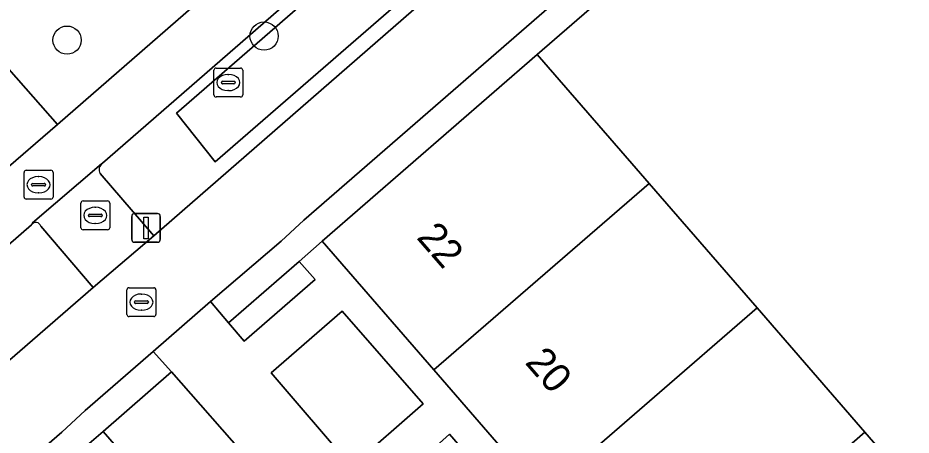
# Model space of a CAD drawing. Extents: x 155887 to 156869, y 383880 to 384678.
# Drawn here: x 156645.94 to 156676.87, y 384411.31 to 384425.76 of the extents above; entities that cross this region are included whole.
import ezdxf

# ---------------------------------------------------------------- set-up
doc = ezdxf.new("R2010")
doc.units = 0
for name, color, linetype in [('IMGEO_Boom', 7, 'Continuous'), ('IMGEO_Erf', 7, 'Continuous'), ('IMGEO_Fietspad_gesloten', 7, 'Continuous'), ('IMGEO_Greppel_droge_sloot', 7, 'Continuous'), ('IMGEO_Groenvoorziening', 7, 'Continuous'), ('IMGEO_Haag', 7, 'Continuous'), ('IMGEO_Kolk', 7, 'Continuous'), ('IMGEO_Lichtmast', 7, 'Continuous'), ('IMGEO_Muur', 7, 'Continuous'), ('IMGEO_Pand', 7, 'Continuous'), ('IMGEO_Pand_nummerreeks', 7, 'Continuous'), ('IMGEO_Rioolput', 7, 'Continuous'), ('IMGEO_Voetpad_gesloten', 7, 'Continuous'), ('IMGEO_Voetpad_open', 7, 'Continuous')]:
    doc.layers.add(name, color=color, linetype=linetype)

msp = doc.modelspace()

# ---------------------------------------------------------------- linework, layer by layer
at = {"layer": 'IMGEO_Boom'}
for centre in [(156647.642, 384424.986), (156654.465, 384425.128)]:
    msp.add_circle(centre, 0.489, dxfattribs=at)
at = {"layer": 'IMGEO_Erf'}
msp.add_lwpolyline([(156694.83, 384409.651), (156691.212, 384413.843), (156688.946, 384411.877), (156687.029, 384414.086), (156685.134, 384416.27), (156687.4, 384418.236), (156683.744, 384422.459), (156681.48, 384420.491), (156679.577, 384422.681), (156677.682, 384424.861), (156679.946, 384426.829), (156676.27, 384431.087), (156673.994, 384429.132), (156671.98, 384431.477), (156663.922, 384424.487), (156667.2, 384420.711), (156667.801, 384420.018), (156671.538, 384415.712), (156675.271, 384411.411), (156679.001, 384407.114)], dxfattribs=at)
at = {"layer": 'IMGEO_Fietspad_gesloten'}
msp.add_lwpolyline([(156609.06, 384378.112), (156647.459, 384411.414), (156648.273, 384412.157), (156650.627, 384414.2), (156652.604, 384415.933), (156655.05, 384418.021), (156655.841, 384418.754), (156699.656, 384456.806), (156703.454, 384460.126), (156701.605, 384462.621), (156699.563, 384460.901), (156697.799, 384459.264), (156650.644, 384418.21), (156648.55, 384416.417), (156603.807, 384377.588)], dxfattribs=at)
at = {"layer": 'IMGEO_Greppel_droge_sloot'}
msp.add_lwpolyline([(156652.773, 384420.778), (156697.219, 384459.342), (156695.807, 384460.981), (156651.427, 384422.463)], close=True, dxfattribs=at)
at = {"layer": 'IMGEO_Groenvoorziening'}
for points in [[(156647.308, 384422.068), (156689.968, 384459.184), (156686.638, 384463.025), (156671.658, 384450.006), (156643.922, 384425.899)], [(156651.427, 384422.463), (156695.807, 384460.981), (156697.219, 384459.342), (156652.773, 384420.778)], [(156678.755, 384437.354), (156681.755, 384439.97), (156685.318, 384443.077), (156687.479, 384444.955), (156694.403, 384450.97), (156695.077, 384451.562), (156700.276, 384456.121), (156699.656, 384456.806), (156655.841, 384418.754), (156655.05, 384418.021), (156652.604, 384415.933), (156653.228, 384415.201), (156655.675, 384417.322), (156656.48, 384418.02), (156663.922, 384424.487), (156671.98, 384431.477), (156674.256, 384433.432), (156676.477, 384435.368)], [(156656.235, 384416.695), (156655.675, 384417.322), (156653.228, 384415.201), (156653.774, 384414.56)], [(156657.163, 384415.604), (156654.704, 384413.469), (156657.493, 384410.227), (156659.973, 384412.388)], [(156631.737, 384396.479), (156632.581, 384397.235), (156634.739, 384399.099), (156639.468, 384403.182), (156648.082, 384410.742), (156648.886, 384411.439), (156651.258, 384413.495), (156650.627, 384414.2), (156648.273, 384412.157), (156647.459, 384411.414), (156609.06, 384378.112), (156608.293, 384377.417), (156605.833, 384375.304), (156606.461, 384374.583), (156608.916, 384376.712), (156609.692, 384377.385), (156617.13, 384383.84), (156623.028, 384388.943), (156623.034, 384388.948)], [(156651.258, 384413.495), (156648.886, 384411.439), (156651.646, 384408.264), (156654.015, 384410.359)], [(156660.882, 384411.338), (156658.845, 384409.505), (156659.416, 384408.932), (156658.978, 384408.531), (156661.234, 384405.953), (156663.687, 384408.1)]]:
    msp.add_lwpolyline(points, close=True, dxfattribs=at)
for points in [[(156697.799, 384459.264), (156695.874, 384461.602), (156648.869, 384420.721)], [(156648.79, 384420.369), (156650.644, 384418.21), (156697.799, 384459.264)], [(156646.409, 384418.594), (156602.253, 384380.125)], [(156648.55, 384416.417), (156646.735, 384418.545)], [(156602.136, 384379.64), (156603.807, 384377.588), (156648.55, 384416.417)]]:
    msp.add_lwpolyline(points, dxfattribs=at)
for centre, radius, start, end in [((156649.01, 384420.504), 0.259, 123.1373, 211.5639), ((156646.559, 384418.486), 0.185, 18.6465, 144.2576)]:
    msp.add_arc(centre, radius, start, end, dxfattribs=at)
at = {"layer": 'IMGEO_Haag'}
for points in [[(156678.755, 384437.354), (156681.755, 384439.97), (156685.318, 384443.077), (156687.479, 384444.955), (156694.403, 384450.97), (156695.077, 384451.562), (156700.276, 384456.121), (156699.656, 384456.806), (156655.841, 384418.754), (156655.05, 384418.021), (156652.604, 384415.933), (156653.228, 384415.201), (156655.675, 384417.322), (156656.48, 384418.02), (156663.922, 384424.487), (156671.98, 384431.477), (156674.256, 384433.432), (156676.477, 384435.368)], [(156631.737, 384396.479), (156632.581, 384397.235), (156634.739, 384399.099), (156639.468, 384403.182), (156648.082, 384410.742), (156648.886, 384411.439), (156651.258, 384413.495), (156650.627, 384414.2), (156648.273, 384412.157), (156647.459, 384411.414), (156609.06, 384378.112), (156608.293, 384377.417), (156605.833, 384375.304), (156606.461, 384374.583), (156608.916, 384376.712), (156609.692, 384377.385), (156617.13, 384383.84), (156623.028, 384388.943), (156623.034, 384388.948)]]:
    msp.add_lwpolyline(points, close=True, dxfattribs=at)
at = {"layer": 'IMGEO_Kolk'}
for p, q in [((156652.725, 384423.092), (156652.725, 384423.944)), ((156652.8, 384424.018), (156653.652, 384424.018)), ((156653.726, 384423.944), (156653.726, 384423.092)), ((156652.984, 384423.512), (156652.984, 384423.524)), ((156653.027, 384423.561), (156653.425, 384423.561)), ((156653.213, 384423.798), (156653.238, 384423.798)), ((156653.468, 384423.524), (156653.468, 384423.512)), ((156653.422, 384423.475), (156653.024, 384423.475)), ((156653.236, 384423.238), (156653.211, 384423.238)), ((156653.652, 384423.018), (156652.8, 384423.018))]:
    msp.add_line(p, q, dxfattribs=at)
for points in [[(156652.725, 384423.092), (156652.725, 384423.944)], [(156652.8, 384424.018), (156653.652, 384424.018)], [(156653.726, 384423.944), (156653.726, 384423.092)], [(156653.652, 384423.018), (156652.8, 384423.018)]]:
    msp.add_lwpolyline(points, dxfattribs=at)
for centre, radius, start, end in [((156652.802, 384423.942), 0.0765, 91.552, 178.448), ((156652.802, 384423.942), 0.0765, 91.552, 178.448), ((156653.65, 384423.942), 0.0765, 1.552, 88.448), ((156653.65, 384423.942), 0.0765, 1.552, 88.448), ((156653.024, 384423.521), 0.0403, 85.8775, 175.7526), ((156653.429, 384423.523), 0.0386, 1.7309, 96.639), ((156653.021, 384423.511), 0.0366, 178.938, 274.7102), ((156653.425, 384423.518), 0.043, 264.8664, 352.4533), ((156652.802, 384423.094), 0.0765, 181.552, 268.448), ((156652.802, 384423.094), 0.0765, 181.552, 268.448), ((156653.65, 384423.094), 0.0765, 271.552, 358.448), ((156653.65, 384423.094), 0.0765, 271.552, 358.448)]:
    msp.add_arc(centre, radius, start, end, dxfattribs=at)
for centre, major_axis, ratio, start_param, end_param in [((156653.212, 384423.518), (-0.387, 0.002), 0.722429, 4.712389, 7.853982), ((156653.237, 384423.518), (-0.39, 0.002), 0.717154, 1.570796, 4.712389)]:
    msp.add_ellipse(centre, major_axis=major_axis, ratio=ratio, start_param=start_param, end_param=end_param, dxfattribs=at)
at = {"layer": 'IMGEO_Lichtmast'}
for p, q in [((156649.88, 384418.085), (156649.88, 384418.885)), ((156649.88, 384418.885), (156649.88, 384418.085)), ((156649.98, 384418.985), (156650.77, 384418.985)), ((156650.77, 384418.985), (156649.98, 384418.985)), ((156650.87, 384418.885), (156650.87, 384418.085)), ((156650.87, 384418.085), (156650.87, 384418.885)), ((156650.77, 384417.985), (156649.98, 384417.985)), ((156649.98, 384417.985), (156650.77, 384417.985))]:
    msp.add_line(p, q, dxfattribs=at)
msp.add_lwpolyline([(156650.3, 384418.86), (156650.45, 384418.86), (156650.45, 384418.11), (156650.3, 384418.11), (156650.3, 384418.86)], dxfattribs=at)
for centre, start, end in [((156649.98, 384418.885), 90, 180), ((156649.98, 384418.885), 90, 180), ((156650.77, 384418.885), 0, 90), ((156650.77, 384418.885), 360, 90), ((156649.98, 384418.085), 180, 270), ((156649.98, 384418.085), 180, 270), ((156650.77, 384418.085), 270, 0), ((156650.77, 384418.085), 270, 0)]:
    msp.add_arc(centre, 0.1, start, end, dxfattribs=at)
at = {"layer": 'IMGEO_Muur'}
msp.add_lwpolyline([(156663.922, 384424.487), (156671.98, 384431.477)], dxfattribs=at)
at = {"layer": 'IMGEO_Pand'}
for points in [[(156667.801, 384420.018), (156667.2, 384420.711), (156663.922, 384424.487), (156656.48, 384418.02), (156660.347, 384413.564)], [(156671.538, 384415.712), (156667.801, 384420.018), (156660.347, 384413.564), (156664.088, 384409.254)], [(156671.538, 384415.712), (156664.088, 384409.254), (156667.822, 384404.951), (156675.271, 384411.411)], [(156679.001, 384407.114), (156675.271, 384411.411), (156667.822, 384404.951), (156671.556, 384400.649)]]:
    msp.add_lwpolyline(points, close=True, dxfattribs=at)
at = {"layer": 'IMGEO_Rioolput'}
for p, q in [((156646.228, 384420.48), (156647.08, 384420.48)), ((156646.153, 384419.554), (156646.153, 384420.406)), ((156646.641, 384420.26), (156646.666, 384420.26)), ((156647.154, 384420.406), (156647.154, 384419.554)), ((156646.412, 384419.974), (156646.412, 384419.986)), ((156646.85, 384419.937), (156646.452, 384419.937)), ((156646.455, 384420.023), (156646.853, 384420.023)), ((156646.896, 384419.986), (156646.896, 384419.974)), ((156646.664, 384419.7), (156646.639, 384419.7)), ((156647.08, 384419.48), (156646.228, 384419.48)), ((156648.119, 384418.492), (156648.119, 384419.344)), ((156648.194, 384419.418), (156649.046, 384419.418)), ((156648.607, 384419.198), (156648.632, 384419.198)), ((156649.12, 384419.344), (156649.12, 384418.492)), ((156648.378, 384418.912), (156648.378, 384418.924)), ((156648.421, 384418.961), (156648.819, 384418.961)), ((156648.862, 384418.924), (156648.862, 384418.912)), ((156648.816, 384418.875), (156648.418, 384418.875)), ((156648.63, 384418.638), (156648.605, 384418.638)), ((156649.046, 384418.418), (156648.194, 384418.418)), ((156649.791, 384416.414), (156650.643, 384416.414)), ((156649.716, 384415.488), (156649.716, 384416.34)), ((156650.204, 384416.194), (156650.229, 384416.194)), ((156650.717, 384416.34), (156650.717, 384415.488)), ((156649.975, 384415.908), (156649.975, 384415.92)), ((156650.413, 384415.871), (156650.015, 384415.871)), ((156650.018, 384415.957), (156650.416, 384415.957)), ((156650.459, 384415.92), (156650.459, 384415.908)), ((156650.227, 384415.634), (156650.202, 384415.634)), ((156650.643, 384415.414), (156649.791, 384415.414))]:
    msp.add_line(p, q, dxfattribs=at)
for points in [[(156646.228, 384420.48), (156647.08, 384420.48)], [(156646.153, 384419.554), (156646.153, 384420.406)], [(156647.154, 384420.406), (156647.154, 384419.554)], [(156647.08, 384419.48), (156646.228, 384419.48)], [(156648.119, 384418.492), (156648.119, 384419.344)], [(156648.194, 384419.418), (156649.046, 384419.418)], [(156649.12, 384419.344), (156649.12, 384418.492)], [(156649.046, 384418.418), (156648.194, 384418.418)], [(156649.791, 384416.414), (156650.643, 384416.414)], [(156649.716, 384415.488), (156649.716, 384416.34)], [(156650.717, 384416.34), (156650.717, 384415.488)], [(156650.643, 384415.414), (156649.791, 384415.414)]]:
    msp.add_lwpolyline(points, dxfattribs=at)
for centre, radius, start, end in [((156646.23, 384420.404), 0.0765, 91.552, 178.448), ((156646.23, 384420.404), 0.0765, 91.552, 178.448), ((156647.078, 384420.404), 0.0765, 1.552, 88.448), ((156647.078, 384420.404), 0.0765, 1.552, 88.448), ((156646.452, 384419.983), 0.0403, 85.8775, 175.7526), ((156646.449, 384419.973), 0.0366, 178.938, 274.7102), ((156646.853, 384419.98), 0.043, 264.8664, 352.4533), ((156646.857, 384419.985), 0.0386, 1.7309, 96.639), ((156646.23, 384419.556), 0.0765, 181.552, 268.448), ((156646.23, 384419.556), 0.0765, 181.552, 268.448), ((156647.078, 384419.556), 0.0765, 271.552, 358.448), ((156647.078, 384419.556), 0.0765, 271.552, 358.448), ((156648.196, 384419.342), 0.0765, 91.552, 178.448), ((156648.196, 384419.342), 0.0765, 91.552, 178.448), ((156649.044, 384419.342), 0.0765, 1.552, 88.448), ((156649.044, 384419.342), 0.0765, 1.552, 88.448), ((156648.418, 384418.921), 0.0403, 85.8775, 175.7526), ((156648.415, 384418.911), 0.0366, 178.938, 274.7102), ((156648.819, 384418.918), 0.043, 264.8664, 352.4533), ((156648.823, 384418.923), 0.0386, 1.7309, 96.639), ((156648.196, 384418.494), 0.0765, 181.552, 268.448), ((156648.196, 384418.494), 0.0765, 181.552, 268.448), ((156649.044, 384418.494), 0.0765, 271.552, 358.448), ((156649.044, 384418.494), 0.0765, 271.552, 358.448), ((156649.793, 384416.338), 0.0765, 91.552, 178.448), ((156649.793, 384416.338), 0.0765, 91.552, 178.448), ((156650.641, 384416.338), 0.0765, 1.552, 88.448), ((156650.641, 384416.338), 0.0765, 1.552, 88.448), ((156650.015, 384415.917), 0.0403, 85.8775, 175.7526), ((156650.012, 384415.907), 0.0366, 178.938, 274.7102), ((156650.416, 384415.914), 0.043, 264.8664, 352.4533), ((156650.42, 384415.919), 0.0386, 1.7309, 96.639), ((156649.793, 384415.49), 0.0765, 181.552, 268.448), ((156649.793, 384415.49), 0.0765, 181.552, 268.448), ((156650.641, 384415.49), 0.0765, 271.552, 358.448), ((156650.641, 384415.49), 0.0765, 271.552, 358.448)]:
    msp.add_arc(centre, radius, start, end, dxfattribs=at)
for centre, major_axis, ratio, start_param, end_param in [((156646.64, 384419.98), (-0.387, 0.002), 0.722429, 4.712389, 7.853982), ((156646.665, 384419.98), (-0.39, 0.002), 0.717154, 1.570796, 4.712389), ((156648.606, 384418.918), (-0.387, 0.002), 0.722429, 4.712389, 7.853982), ((156648.631, 384418.918), (-0.39, 0.002), 0.717154, 1.570796, 4.712389), ((156650.203, 384415.914), (-0.387, 0.002), 0.722429, 4.712389, 7.853982), ((156650.228, 384415.914), (-0.39, 0.002), 0.717154, 1.570796, 4.712389)]:
    msp.add_ellipse(centre, major_axis=major_axis, ratio=ratio, start_param=start_param, end_param=end_param, dxfattribs=at)
at = {"layer": 'IMGEO_Voetpad_gesloten'}
msp.add_lwpolyline([(156602.253, 384380.125), (156646.409, 384418.594), (156646.444, 384418.656), (156648.828, 384420.707), (156648.869, 384420.721), (156695.874, 384461.602), (156697.674, 384463.147), (156699.841, 384464.958), (156698.668, 384466.563), (156696.388, 384464.71), (156694.848, 384463.399), (156691.05, 384460.132), (156689.968, 384459.184), (156647.308, 384422.068), (156645.359, 384420.378), (156626.631, 384404.101)], dxfattribs=at)
at = {"layer": 'IMGEO_Voetpad_open'}
for points in [[(156645.359, 384420.378), (156647.308, 384422.068), (156643.922, 384425.899)], [(156648.869, 384420.721), (156648.828, 384420.707), (156646.444, 384418.656), (156646.409, 384418.594)], [(156646.735, 384418.545), (156648.55, 384416.417), (156650.644, 384418.21), (156648.79, 384420.369)], [(156664.088, 384409.254), (156660.347, 384413.564), (156656.48, 384418.02), (156655.675, 384417.322), (156656.235, 384416.695), (156653.774, 384414.56), (156653.228, 384415.201), (156652.604, 384415.933), (156650.627, 384414.2), (156651.258, 384413.495), (156654.015, 384410.359)], [(156651.646, 384408.264), (156648.886, 384411.439), (156648.082, 384410.742)]]:
    msp.add_lwpolyline(points, dxfattribs=at)
for points in [[(156657.493, 384410.227), (156654.704, 384413.469), (156657.163, 384415.604), (156659.973, 384412.388)], [(156661.234, 384405.953), (156658.978, 384408.531), (156659.416, 384408.932), (156658.845, 384409.505), (156660.882, 384411.338), (156663.687, 384408.1)]]:
    msp.add_lwpolyline(points, close=True, dxfattribs=at)
for centre, radius, start, end in [((156649.01, 384420.504), 0.259, 123.1373, 211.5639), ((156646.559, 384418.486), 0.185, 18.6465, 144.2576)]:
    msp.add_arc(centre, radius, start, end, dxfattribs=at)

# ---------------------------------------------------------------- texts
at = {"layer": 'IMGEO_Pand_nummerreeks'}
for s, p in [('22', (156659.716, 384418.138)), ('20', (156663.471, 384413.81))]:
    msp.add_text(s, height=1, rotation=310.9541, dxfattribs=at).set_placement(p)

doc.saveas('drawing.dxf')
